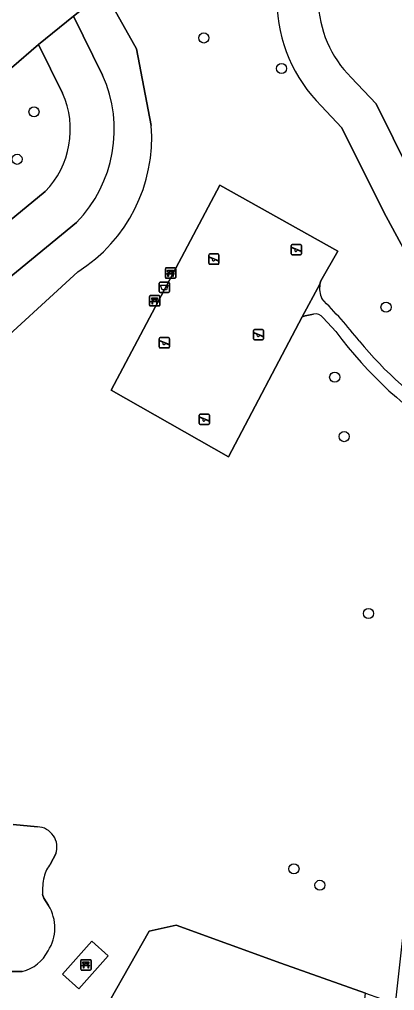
# Model space of a CAD drawing. Extents: x 162026 to 163502, y 387295 to 388169.
# Drawn here: x 162585.7 to 162622, y 387672.5 to 387766.3 of the extents above; entities that cross this region are included whole.
import ezdxf

# ---------------------------------------------------------------- set-up
doc = ezdxf.new("R2010")
doc.units = 0
for name, color, linetype in [('IMGEO_Afvalbak', 7, 'Continuous'), ('IMGEO_Bank', 7, 'Continuous'), ('IMGEO_Boom', 7, 'Continuous'), ('IMGEO_Fietspad_open', 7, 'Continuous'), ('IMGEO_Groenvoorziening', 7, 'Continuous'), ('IMGEO_Speelvoorziening', 7, 'Continuous'), ('IMGEO_Terreindeel_gesloten', 7, 'Continuous'), ('IMGEO_Terreindeel_zand', 7, 'Continuous'), ('IMGEO_Voetpad_open', 7, 'Continuous')]:
    doc.layers.add(name, color=color, linetype=linetype)

msp = doc.modelspace()

# ---------------------------------------------------------------- linework, layer by layer
at = {"layer": 'IMGEO_Afvalbak'}
for p, q in [((162599.211, 387740.022), (162599.211, 387740.822)), ((162599.211, 387740.822), (162599.211, 387740.022)), ((162599.311, 387740.922), (162600.101, 387740.922)), ((162600.101, 387740.922), (162599.311, 387740.922)), ((162600.201, 387740.822), (162600.201, 387740.022)), ((162600.201, 387740.022), (162600.201, 387740.822)), ((162600.101, 387739.922), (162599.311, 387739.922)), ((162599.311, 387739.922), (162600.101, 387739.922))]:
    msp.add_line(p, q, dxfattribs=at)
msp.add_lwpolyline([(162599.354, 387740.636), (162600.058, 387740.636), (162599.909, 387740.166), (162599.503, 387740.166), (162599.354, 387740.636)], dxfattribs=at)
for centre, start, end in [((162599.311, 387740.822), 90, 180), ((162599.311, 387740.822), 90, 180), ((162600.101, 387740.822), 0, 90), ((162600.101, 387740.822), 360, 90), ((162599.311, 387740.022), 180, 270), ((162599.311, 387740.022), 180, 270), ((162600.101, 387740.022), 270, 0), ((162600.101, 387740.022), 270, 0)]:
    msp.add_arc(centre, 0.1, start, end, dxfattribs=at)
at = {"layer": 'IMGEO_Bank'}
for p, q in [((162599.811, 387741.37), (162599.811, 387742.211)), ((162599.811, 387742.211), (162599.811, 387741.37)), ((162599.886, 387742.295), (162600.727, 387742.295)), ((162600.727, 387742.295), (162599.886, 387742.295)), ((162600.811, 387742.22), (162600.811, 387741.379)), ((162600.811, 387741.379), (162600.811, 387742.22)), ((162600.736, 387741.295), (162599.895, 387741.295)), ((162599.895, 387741.295), (162600.736, 387741.295)), ((162600.508, 387741.693), (162600.115, 387741.693)), ((162600.12, 387741.801), (162600.12, 387741.907)), ((162600.164, 387741.907), (162600.164, 387741.801)), ((162600.452, 387741.913), (162600.17, 387741.913)), ((162600.17, 387741.795), (162600.452, 387741.795)), ((162600.458, 387741.801), (162600.458, 387741.907)), ((162600.502, 387741.907), (162600.502, 387741.801)), ((162598.275, 387738.692), (162598.275, 387739.533)), ((162598.275, 387739.533), (162598.275, 387738.692)), ((162598.35, 387739.617), (162599.191, 387739.617)), ((162599.191, 387739.617), (162598.35, 387739.617)), ((162598.584, 387739.123), (162598.584, 387739.229)), ((162598.628, 387739.229), (162598.628, 387739.123)), ((162598.916, 387739.235), (162598.634, 387739.235)), ((162598.922, 387739.123), (162598.922, 387739.229)), ((162598.966, 387739.229), (162598.966, 387739.123)), ((162599.275, 387739.542), (162599.275, 387738.701)), ((162599.275, 387738.701), (162599.275, 387739.542)), ((162599.2, 387738.617), (162598.359, 387738.617)), ((162598.359, 387738.617), (162599.2, 387738.617)), ((162598.972, 387739.015), (162598.579, 387739.015)), ((162598.634, 387739.117), (162598.916, 387739.117)), ((162591.628, 387674.521), (162591.628, 387675.362)), ((162591.628, 387675.362), (162591.628, 387674.521)), ((162591.703, 387675.446), (162592.544, 387675.446)), ((162592.544, 387675.446), (162591.703, 387675.446)), ((162592.628, 387675.371), (162592.628, 387674.53)), ((162592.628, 387674.53), (162592.628, 387675.371)), ((162592.553, 387674.446), (162591.712, 387674.446)), ((162591.712, 387674.446), (162592.553, 387674.446)), ((162592.325, 387674.844), (162591.932, 387674.844)), ((162591.937, 387674.952), (162591.937, 387675.058)), ((162591.981, 387675.058), (162591.981, 387674.952)), ((162592.269, 387675.064), (162591.987, 387675.064)), ((162591.987, 387674.946), (162592.269, 387674.946)), ((162592.275, 387674.952), (162592.275, 387675.058)), ((162592.319, 387675.058), (162592.319, 387674.952))]:
    msp.add_line(p, q, dxfattribs=at)
for points in [[(162600.114, 387741.913), (162600.028, 387741.913), (162600.028, 387742.074), (162600.591, 387742.074), (162600.591, 387741.913), (162600.508, 387741.913)], [(162600.058, 387741.693), (162599.916, 387741.693), (162600.028, 387741.795), (162600.114, 387741.795)], [(162600.108, 387741.686), (162600.108, 387741.479), (162600.065, 387741.479), (162600.065, 387741.686)], [(162600.508, 387741.795), (162600.591, 387741.795), (162600.703, 387741.693), (162600.564, 387741.693)], [(162600.558, 387741.686), (162600.558, 387741.479), (162600.514, 387741.479), (162600.514, 387741.686)], [(162598.578, 387739.235), (162598.492, 387739.235), (162598.492, 387739.396), (162599.055, 387739.396), (162599.055, 387739.235), (162598.972, 387739.235)], [(162598.522, 387739.015), (162598.38, 387739.015), (162598.492, 387739.117), (162598.578, 387739.117)], [(162598.572, 387739.008), (162598.572, 387738.801), (162598.529, 387738.801), (162598.529, 387739.008)], [(162598.972, 387739.117), (162599.055, 387739.117), (162599.167, 387739.015), (162599.028, 387739.015)], [(162599.022, 387739.008), (162599.022, 387738.801), (162598.978, 387738.801), (162598.978, 387739.008)], [(162591.875, 387674.844), (162591.733, 387674.844), (162591.845, 387674.946), (162591.931, 387674.946)], [(162591.931, 387675.064), (162591.845, 387675.064), (162591.845, 387675.225), (162592.408, 387675.225), (162592.408, 387675.064), (162592.325, 387675.064)], [(162591.925, 387674.837), (162591.925, 387674.63), (162591.882, 387674.63), (162591.882, 387674.837)], [(162592.325, 387674.946), (162592.408, 387674.946), (162592.52, 387674.844), (162592.381, 387674.844)], [(162592.375, 387674.837), (162592.375, 387674.63), (162592.331, 387674.63), (162592.331, 387674.837)]]:
    msp.add_lwpolyline(points, dxfattribs=at)
for centre, radius, start, end in [((162599.889, 387742.217), 0.0779, 92.4484, 184.28452), ((162599.889, 387742.217), 0.0779, 92.4484, 184.28452), ((162600.733, 387742.217), 0.0779, 2.4484, 94.28452), ((162600.733, 387742.217), 0.0779, 2.4484, 94.28452), ((162599.889, 387741.373), 0.0779, 182.4484, 274.28452), ((162599.889, 387741.373), 0.0779, 182.4484, 274.28452), ((162600.058, 387741.686), 0.00671, 2.89567, 87.10433), ((162600.115, 387741.686), 0.00671, 92.89567, 177.10433), ((162600.113, 387741.906), 0.00671, 2.89567, 87.10433), ((162600.113, 387741.802), 0.00671, 272.89567, 357.10433), ((162600.17, 387741.906), 0.00671, 92.89567, 177.10433), ((162600.17, 387741.802), 0.00671, 182.89567, 267.10433), ((162600.452, 387741.906), 0.00671, 2.89567, 87.10433), ((162600.452, 387741.802), 0.00671, 272.89567, 357.10433), ((162600.509, 387741.906), 0.00671, 92.89567, 177.10433), ((162600.509, 387741.802), 0.00671, 182.89567, 267.10433), ((162600.507, 387741.686), 0.00671, 2.89567, 87.10433), ((162600.564, 387741.686), 0.00671, 92.89567, 177.10433), ((162600.733, 387741.373), 0.0779, 272.4484, 4.28452), ((162600.733, 387741.373), 0.0779, 272.4484, 4.28452), ((162598.353, 387739.539), 0.0779, 92.4484, 184.28452), ((162598.353, 387739.539), 0.0779, 92.4484, 184.28452), ((162598.577, 387739.228), 0.00671, 2.89567, 87.10433), ((162598.634, 387739.228), 0.00671, 92.89567, 177.10433), ((162598.916, 387739.228), 0.00671, 2.89567, 87.10433), ((162598.973, 387739.228), 0.00671, 92.89567, 177.10433), ((162599.197, 387739.539), 0.0779, 2.4484, 94.28452), ((162599.197, 387739.539), 0.0779, 2.4484, 94.28452), ((162598.353, 387738.695), 0.0779, 182.4484, 274.28452), ((162598.353, 387738.695), 0.0779, 182.4484, 274.28452), ((162598.522, 387739.008), 0.00671, 2.89567, 87.10433), ((162598.579, 387739.008), 0.00671, 92.89567, 177.10433), ((162598.577, 387739.124), 0.00671, 272.89567, 357.10433), ((162598.634, 387739.124), 0.00671, 182.89567, 267.10433), ((162598.916, 387739.124), 0.00671, 272.89567, 357.10433), ((162598.973, 387739.124), 0.00671, 182.89567, 267.10433), ((162598.971, 387739.008), 0.00671, 2.89567, 87.10433), ((162599.028, 387739.008), 0.00671, 92.89567, 177.10433), ((162599.197, 387738.695), 0.0779, 272.4484, 4.28452), ((162599.197, 387738.695), 0.0779, 272.4484, 4.28452), ((162591.706, 387675.368), 0.0779, 92.4484, 184.28452), ((162591.706, 387675.368), 0.0779, 92.4484, 184.28452), ((162592.55, 387675.368), 0.0779, 2.4484, 94.28452), ((162592.55, 387675.368), 0.0779, 2.4484, 94.28452), ((162591.706, 387674.524), 0.0779, 182.4484, 274.28452), ((162591.706, 387674.524), 0.0779, 182.4484, 274.28452), ((162591.875, 387674.837), 0.00671, 2.89567, 87.10433), ((162591.932, 387674.837), 0.00671, 92.89567, 177.10433), ((162591.93, 387675.057), 0.00671, 2.89567, 87.10433), ((162591.93, 387674.953), 0.00671, 272.89567, 357.10433), ((162591.987, 387675.057), 0.00671, 92.89567, 177.10433), ((162591.987, 387674.953), 0.00671, 182.89567, 267.10433), ((162592.269, 387675.057), 0.00671, 2.89567, 87.10433), ((162592.269, 387674.953), 0.00671, 272.89567, 357.10433), ((162592.326, 387675.057), 0.00671, 92.89567, 177.10433), ((162592.326, 387674.953), 0.00671, 182.89567, 267.10433), ((162592.324, 387674.837), 0.00671, 2.89567, 87.10433), ((162592.381, 387674.837), 0.00671, 92.89567, 177.10433), ((162592.55, 387674.524), 0.0779, 272.4484, 4.28452), ((162592.55, 387674.524), 0.0779, 272.4484, 4.28452)]:
    msp.add_arc(centre, radius, start, end, dxfattribs=at)
at = {"layer": 'IMGEO_Boom'}
for centre in [(162603.53, 387764.512), (162611.051, 387761.568), (162587.108, 387757.379), (162585.467, 387752.791), (162621.15, 387738.498), (162616.189, 387731.734), (162617.097, 387725.992), (162619.454, 387708.898), (162612.247, 387684.231), (162614.757, 387682.64)]:
    msp.add_circle(centre, 0.489, dxfattribs=at)
at = {"layer": 'IMGEO_Fietspad_open'}
msp.add_lwpolyline([(162573.976, 387751.709), (162582.276, 387759.38), (162587.527, 387763.896), (162590.926, 387766.608), (162592.776, 387768.085), (162593.966, 387768.944), (162594.488, 387769.322)], dxfattribs=at)
at = {"layer": 'IMGEO_Groenvoorziening'}
for points in [[(162594.488, 387769.322), (162593.966, 387768.944), (162597.033, 387763.467), (162598.444, 387756.041)], [(162598.444, 387756.041), (162597.033, 387763.467), (162593.966, 387768.944), (162592.776, 387768.085), (162590.926, 387766.608), (162593.742, 387760.919)], [(162593.742, 387760.919), (162590.926, 387766.608), (162587.527, 387763.896), (162589.867, 387759.173)], [(162589.867, 387759.173), (162587.527, 387763.896), (162582.276, 387759.38), (162573.976, 387751.709)], [(162617.785, 387760.69), (162620.184, 387758.151), (162628.363, 387741.705), (162629.213, 387740.829), (162629.719, 387740.755), (162630.46, 387750.361), (162632.335, 387763.473)], [(162614.878, 387757.943), (162616.873, 387755.831), (162620.954, 387747.692), (162626.651, 387737.157), (162629.411, 387736.758), (162629.719, 387740.755), (162629.213, 387740.829), (162628.363, 387741.705), (162620.184, 387758.151), (162617.785, 387760.69)], [(162628.395, 387727.824), (162629.411, 387736.758), (162626.651, 387737.157), (162620.954, 387747.692), (162616.873, 387755.831), (162614.878, 387757.943)], [(162588.184, 387749.668), (162579.733, 387742.76), (162571.202, 387735.116)], [(162571.202, 387735.116), (162579.733, 387742.76), (162588.184, 387749.668)], [(162614.129, 387737.828), (162613.651, 387737.735), (162613.317, 387737.67), (162613.031, 387737.572), (162605.931, 387724.054), (162594.56, 387730.471), (162605.079, 387750.279), (162616.497, 387743.906), (162614.845, 387741.038), (162614.817, 387740.959), (162614.759, 387740.722)], [(162574.038, 387731.951), (162582.497, 387739.53), (162591.223, 387746.698)], [(162591.223, 387746.698), (162582.497, 387739.53), (162574.038, 387731.951)], [(162582.319, 387733.668), (162591.347, 387741.919)], [(162591.347, 387741.919), (162582.319, 387733.668)], [(162616.312, 387736.143), (162615.077, 387737.482)], [(162567.79, 387673.485), (162586.025, 387663.552), (162588.318, 387665.717), (162594.449, 387671.506), (162598.24, 387678.194), (162600.859, 387678.793), (162610.968, 387675.112), (162619.176, 387672.211), (162622.081, 387671.184), (162627.984, 387724.632)], [(162585.101, 387688.514), (162587.438, 387688.286)], [(162589.217, 387685.673), (162588.715, 387684.713)], [(162587.943, 387681.747), (162588.049, 387681.399), (162588.518, 387680.678)], [(162585.978, 387674.305), (162583.069, 387674.305)]]:
    msp.add_lwpolyline(points, dxfattribs=at)
for points in [[(162619.176, 387672.211), (162610.968, 387675.112), (162600.859, 387678.793), (162598.24, 387678.194), (162594.449, 387671.506), (162588.318, 387665.717), (162596.463, 387661.258), (162601.382, 387671.199), (162618.213, 387663.525)], [(162594.272, 387675.804), (162591.438, 387672.638), (162589.852, 387674.059), (162592.692, 387677.229)]]:
    msp.add_lwpolyline(points, close=True, dxfattribs=at)
for centre, radius, start, end in [((162625.416, 387768.395), 14.842, 181.47302, 224.76338), ((162625.416, 387768.395), 14.842, 181.47302, 224.76338), ((162625.539, 387768.444), 10.966, 181.71524, 225.00003), ((162625.539, 387768.444), 10.966, 181.71524, 225.00003), ((162582.06, 387755.655), 12.813, 315.65241, 24.25809), ((162582.06, 387755.655), 12.813, 315.65241, 24.25809), ((162582.058, 387755.654), 8.565, 315.66186, 24.25616), ((162582.058, 387755.654), 8.565, 315.66186, 24.25616), ((162583.201, 387754.857), 15.289, 302.1946, 4.44184), ((162583.201, 387754.857), 15.289, 302.1946, 4.44184), ((162617.191, 387740.317), 2.465, 170.53809, 203.62081), ((162578.057, 387702.981), 51.778, 38.53332, 44.58758), ((162614.311, 387736.855), 0.99, 39.30753, 100.59043), ((162647.989, 387759.395), 39.295, 216.27963, 238.69717), ((162645.935, 387757.562), 35.324, 219.19819, 238.1951), ((162587.366, 387686.325), 1.963, 340.61008, 87.88608), ((162590.833, 387682.859), 2.815, 138.80348, 167.7753), ((162594.448, 387682.077), 6.514, 167.78868, 182.90617), ((162584.982, 387678.525), 4.14, 327.46196, 31.33462), ((162585.022, 387678.059), 3.874, 284.2943, 332.96366)]:
    msp.add_arc(centre, radius, start, end, dxfattribs=at)
at = {"layer": 'IMGEO_Speelvoorziening'}
for p, q in [((162611.976, 387743.67), (162611.976, 387744.47)), ((162611.976, 387744.47), (162611.976, 387743.67)), ((162612.359, 387744.098), (162612.02, 387744.235)), ((162612.045, 387744.295), (162612.921, 387743.942)), ((162612.076, 387744.57), (162612.866, 387744.57)), ((162612.866, 387744.57), (162612.076, 387744.57)), ((162612.897, 387743.882), (162612.557, 387744.019)), ((162612.966, 387744.47), (162612.966, 387743.67)), ((162612.966, 387743.67), (162612.966, 387744.47)), ((162604.007, 387742.741), (162604.007, 387743.541)), ((162604.007, 387743.541), (162604.007, 387742.741)), ((162604.39, 387743.169), (162604.051, 387743.306)), ((162604.076, 387743.366), (162604.952, 387743.013)), ((162604.107, 387743.641), (162604.897, 387743.641)), ((162604.897, 387743.641), (162604.107, 387743.641)), ((162604.928, 387742.953), (162604.588, 387743.09)), ((162604.997, 387743.541), (162604.997, 387742.741)), ((162604.997, 387742.741), (162604.997, 387743.541)), ((162612.866, 387743.57), (162612.076, 387743.57)), ((162612.076, 387743.57), (162612.866, 387743.57)), ((162604.897, 387742.641), (162604.107, 387742.641)), ((162604.107, 387742.641), (162604.897, 387742.641)), ((162599.223, 387734.656), (162599.223, 387735.456)), ((162599.223, 387735.456), (162599.223, 387734.656)), ((162599.323, 387735.556), (162600.113, 387735.556)), ((162600.113, 387735.556), (162599.323, 387735.556)), ((162600.213, 387735.456), (162600.213, 387734.656)), ((162600.213, 387734.656), (162600.213, 387735.456)), ((162608.324, 387735.437), (162608.324, 387736.237)), ((162608.324, 387736.237), (162608.324, 387735.437)), ((162608.707, 387735.865), (162608.368, 387736.002)), ((162608.393, 387736.062), (162609.269, 387735.709)), ((162608.424, 387736.337), (162609.214, 387736.337)), ((162609.214, 387736.337), (162608.424, 387736.337)), ((162609.245, 387735.649), (162608.905, 387735.786)), ((162609.314, 387736.237), (162609.314, 387735.437)), ((162609.314, 387735.437), (162609.314, 387736.237)), ((162599.606, 387735.084), (162599.267, 387735.221)), ((162599.292, 387735.281), (162600.168, 387734.928)), ((162600.113, 387734.556), (162599.323, 387734.556)), ((162599.323, 387734.556), (162600.113, 387734.556)), ((162600.144, 387734.868), (162599.804, 387735.005)), ((162609.214, 387735.337), (162608.424, 387735.337)), ((162608.424, 387735.337), (162609.214, 387735.337)), ((162603.078, 387727.269), (162603.078, 387728.069)), ((162603.078, 387728.069), (162603.078, 387727.269)), ((162603.178, 387728.169), (162603.968, 387728.169)), ((162603.968, 387728.169), (162603.178, 387728.169)), ((162604.068, 387728.069), (162604.068, 387727.269)), ((162604.068, 387727.269), (162604.068, 387728.069)), ((162603.461, 387727.697), (162603.122, 387727.834)), ((162603.147, 387727.894), (162604.023, 387727.541)), ((162603.968, 387727.169), (162603.178, 387727.169)), ((162603.178, 387727.169), (162603.968, 387727.169)), ((162603.999, 387727.481), (162603.659, 387727.618))]:
    msp.add_line(p, q, dxfattribs=at)
for centre, radius, start, end in [((162612.076, 387744.47), 0.1, 90, 180), ((162612.076, 387744.47), 0.1, 90, 180), ((162612.033, 387744.265), 0.0327, 68.07798, 248.07798), ((162612.438, 387744.008), 0.12, 130.99278, 5.16318), ((162612.866, 387744.47), 0.1, 0, 90), ((162612.866, 387744.47), 0.1, 360, 90), ((162612.909, 387743.912), 0.0327, 248.07798, 68.07798), ((162604.107, 387743.541), 0.1, 90, 180), ((162604.107, 387743.541), 0.1, 90, 180), ((162604.064, 387743.336), 0.0327, 68.07798, 248.07798), ((162604.469, 387743.079), 0.12, 130.99278, 5.16318), ((162604.897, 387743.541), 0.1, 0, 90), ((162604.897, 387743.541), 0.1, 360, 90), ((162604.94, 387742.983), 0.0327, 248.07798, 68.07798), ((162612.076, 387743.67), 0.1, 180, 270), ((162612.076, 387743.67), 0.1, 180, 270), ((162612.866, 387743.67), 0.1, 270, 0), ((162612.866, 387743.67), 0.1, 270, 0), ((162604.107, 387742.741), 0.1, 180, 270), ((162604.107, 387742.741), 0.1, 180, 270), ((162604.897, 387742.741), 0.1, 270, 0), ((162604.897, 387742.741), 0.1, 270, 0), ((162599.323, 387735.456), 0.1, 90, 180), ((162599.323, 387735.456), 0.1, 90, 180), ((162600.113, 387735.456), 0.1, 0, 90), ((162600.113, 387735.456), 0.1, 360, 90), ((162608.424, 387736.237), 0.1, 90, 180), ((162608.424, 387736.237), 0.1, 90, 180), ((162608.424, 387735.437), 0.1, 180, 270), ((162608.424, 387735.437), 0.1, 180, 270), ((162608.381, 387736.032), 0.0327, 68.07798, 248.07798), ((162608.786, 387735.775), 0.12, 130.99278, 5.16318), ((162609.214, 387736.237), 0.1, 0, 90), ((162609.214, 387736.237), 0.1, 360, 90), ((162609.214, 387735.437), 0.1, 270, 0), ((162609.214, 387735.437), 0.1, 270, 0), ((162609.257, 387735.679), 0.0327, 248.07798, 68.07798), ((162599.323, 387734.656), 0.1, 180, 270), ((162599.323, 387734.656), 0.1, 180, 270), ((162599.28, 387735.251), 0.0327, 68.07798, 248.07798), ((162599.685, 387734.994), 0.12, 130.99278, 5.16318), ((162600.113, 387734.656), 0.1, 270, 0), ((162600.113, 387734.656), 0.1, 270, 0), ((162600.156, 387734.898), 0.0327, 248.07798, 68.07798), ((162603.178, 387728.069), 0.1, 90, 180), ((162603.178, 387728.069), 0.1, 90, 180), ((162603.968, 387728.069), 0.1, 0, 90), ((162603.968, 387728.069), 0.1, 360, 90), ((162603.178, 387727.269), 0.1, 180, 270), ((162603.178, 387727.269), 0.1, 180, 270), ((162603.135, 387727.864), 0.0327, 68.07798, 248.07798), ((162603.54, 387727.607), 0.12, 130.99278, 5.16318), ((162603.968, 387727.269), 0.1, 270, 0), ((162603.968, 387727.269), 0.1, 270, 0), ((162604.011, 387727.511), 0.0327, 248.07798, 68.07798)]:
    msp.add_arc(centre, radius, start, end, dxfattribs=at)
at = {"layer": 'IMGEO_Terreindeel_gesloten'}
msp.add_lwpolyline([(162613.031, 387737.572), (162614.759, 387740.722), (162614.817, 387740.959), (162614.845, 387741.038), (162616.497, 387743.906), (162605.079, 387750.279), (162594.56, 387730.471), (162605.931, 387724.054)], close=True, dxfattribs=at)
at = {"layer": 'IMGEO_Terreindeel_zand'}
for points in [[(162587.438, 387688.286), (162585.101, 387688.514)], [(162588.715, 387684.713), (162589.217, 387685.673)], [(162588.518, 387680.678), (162588.049, 387681.399), (162587.943, 387681.747)], [(162583.069, 387674.305), (162585.978, 387674.305)]]:
    msp.add_lwpolyline(points, dxfattribs=at)
for centre, radius, start, end in [((162587.366, 387686.325), 1.963, 340.61008, 87.88608), ((162590.833, 387682.859), 2.815, 138.80348, 167.7753), ((162594.448, 387682.077), 6.514, 167.78868, 182.90617), ((162584.982, 387678.525), 4.14, 327.46196, 31.33462), ((162585.022, 387678.059), 3.874, 284.2943, 332.96366)]:
    msp.add_arc(centre, radius, start, end, dxfattribs=at)
at = {"layer": 'IMGEO_Voetpad_open'}
for points in [[(162614.759, 387740.722), (162613.031, 387737.572), (162613.317, 387737.67), (162613.651, 387737.735), (162614.129, 387737.828)], [(162615.077, 387737.482), (162616.312, 387736.143)]]:
    msp.add_lwpolyline(points, dxfattribs=at)
msp.add_lwpolyline([(162594.272, 387675.804), (162592.692, 387677.229), (162589.852, 387674.059), (162591.438, 387672.638)], close=True, dxfattribs=at)
for centre, radius, start, end in [((162617.191, 387740.317), 2.465, 170.53809, 203.62081), ((162578.057, 387702.981), 51.778, 38.53332, 44.58758), ((162614.311, 387736.855), 0.99, 39.30753, 100.59043), ((162647.989, 387759.395), 39.295, 216.27963, 238.69717), ((162645.935, 387757.562), 35.324, 219.19819, 238.1951)]:
    msp.add_arc(centre, radius, start, end, dxfattribs=at)

doc.saveas('drawing.dxf')
